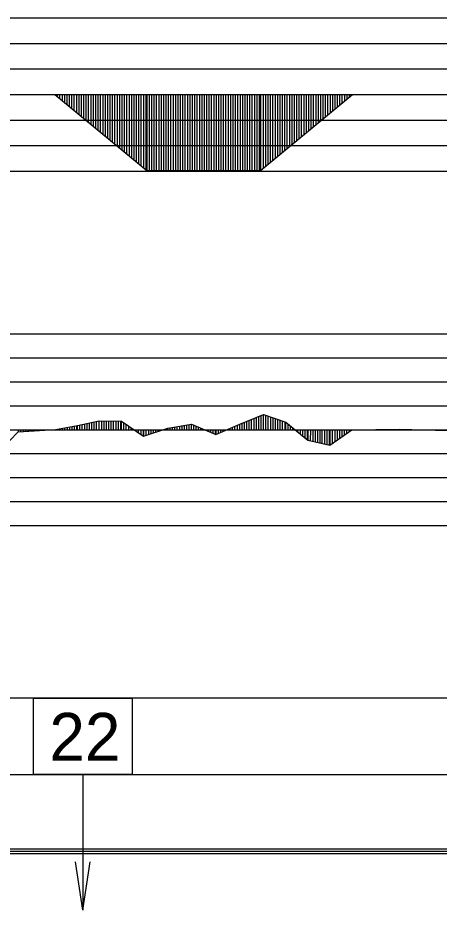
# Model space of a CAD drawing. Extents: x 2 to 10148, y 0 to 380.
# Drawn here: x 9619 to 9663, y 191.8 to 285 of the extents above; entities that cross this region are included whole.
import ezdxf

# ---------------------------------------------------------------- set-up
doc = ezdxf.new("R2010")
doc.units = 0
for name, color, linetype in [('POSUN_CARA', 7, 'Continuous'), ('POSUN_RASTR', 7, 'Continuous'), ('RYCHL_RASTR', 7, 'Continuous'), ('SLOUPEC', 7, 'Continuous'), ('ZRYCHL_CARA', 7, 'Continuous'), ('ZRYCHL_RASTR', 7, 'Continuous')]:
    doc.layers.add(name, color=color, linetype=linetype)

msp = doc.modelspace()

# ---------------------------------------------------------------- linework, layer by layer
at = {"layer": 'POSUN_CARA'}
for p, q in [((9642.137, 242.591), (9644.628, 243.574)), ((9643.637, 242), (9643.637, 243.183)), ((9643.887, 242), (9643.887, 243.282)), ((9644.137, 242), (9644.137, 243.38)), ((9644.387, 242), (9644.387, 243.479)), ((9644.628, 243.574), (9646.943, 242.773)), ((9644.628, 242), (9644.628, 243.574)), ((9644.878, 242), (9644.878, 243.488)), ((9645.128, 242), (9645.128, 243.401)), ((9645.378, 242), (9645.378, 243.315)), ((9645.628, 242), (9645.628, 243.228)), ((9622.88, 242.026), (9625.189, 242.436)), ((9624.13, 242), (9624.13, 242.248)), ((9624.38, 242), (9624.38, 242.292)), ((9624.63, 242), (9624.63, 242.337)), ((9624.88, 242), (9624.88, 242.381)), ((9625.13, 242), (9625.13, 242.425)), ((9625.189, 242.436), (9627.467, 242.91)), ((9625.189, 242), (9625.189, 242.436)), ((9625.439, 242), (9625.439, 242.488)), ((9625.689, 242), (9625.689, 242.54)), ((9625.939, 242), (9625.939, 242.592)), ((9626.189, 242), (9626.189, 242.644)), ((9626.439, 242), (9626.439, 242.696)), ((9626.689, 242), (9626.689, 242.748)), ((9626.939, 242), (9626.939, 242.8)), ((9627.189, 242), (9627.189, 242.852)), ((9627.439, 242), (9627.439, 242.904)), ((9627.467, 242.91), (9629.792, 242.897)), ((9627.467, 242), (9627.467, 242.91)), ((9627.717, 242), (9627.717, 242.909)), ((9627.967, 242), (9627.967, 242.907)), ((9628.217, 242), (9628.217, 242.906)), ((9628.467, 242), (9628.467, 242.905)), ((9628.717, 242), (9628.717, 242.903)), ((9628.967, 242), (9628.967, 242.902)), ((9629.217, 242), (9629.217, 242.9)), ((9629.467, 242), (9629.467, 242.899)), ((9629.717, 242), (9629.717, 242.898)), ((9629.792, 242.897), (9632.093, 241.334)), ((9629.792, 242), (9629.792, 242.897)), ((9630.042, 242), (9630.042, 242.727)), ((9630.292, 242), (9630.292, 242.558)), ((9630.542, 242), (9630.542, 242.388)), ((9634.618, 242.154), (9637.092, 242.56)), ((9635.118, 242), (9635.118, 242.236)), ((9635.368, 242), (9635.368, 242.277)), ((9635.618, 242), (9635.618, 242.318)), ((9635.868, 242), (9635.868, 242.359)), ((9636.118, 242), (9636.118, 242.4)), ((9636.368, 242), (9636.368, 242.441)), ((9636.618, 242), (9636.618, 242.482)), ((9636.868, 242), (9636.868, 242.523)), ((9637.092, 242.56), (9639.643, 241.491)), ((9637.092, 242), (9637.092, 242.56)), ((9637.342, 242), (9637.342, 242.456)), ((9637.592, 242), (9637.592, 242.351)), ((9637.842, 242), (9637.842, 242.246)), ((9639.643, 241.491), (9642.137, 242.591)), ((9641.393, 242), (9641.393, 242.263)), ((9641.643, 242), (9641.643, 242.373)), ((9641.893, 242), (9641.893, 242.483)), ((9642.137, 242), (9642.137, 242.591)), ((9642.387, 242), (9642.387, 242.689)), ((9642.637, 242), (9642.637, 242.788)), ((9642.887, 242), (9642.887, 242.887)), ((9643.137, 242), (9643.137, 242.986)), ((9643.387, 242), (9643.387, 243.084)), ((9645.878, 242), (9645.878, 243.142)), ((9646.128, 242), (9646.128, 243.055)), ((9646.378, 242), (9646.378, 242.969)), ((9646.628, 242), (9646.628, 242.882)), ((9646.878, 242), (9646.878, 242.796)), ((9646.943, 242.773), (9649.269, 240.896)), ((9646.943, 242), (9646.943, 242.773)), ((9647.193, 242), (9647.193, 242.572)), ((9647.443, 242), (9647.443, 242.37)), ((9617.234, 239.952), (9619.001, 241.77)), ((9618.984, 242), (9618.984, 241.752)), ((9619.001, 241.77), (9622.88, 242.026)), ((9619.001, 242), (9619.001, 241.77)), ((9619.251, 242), (9619.251, 241.786)), ((9619.501, 242), (9619.501, 241.803)), ((9619.751, 242), (9619.751, 241.819)), ((9620.001, 242), (9620.001, 241.836)), ((9620.251, 242), (9620.251, 241.852)), ((9620.501, 242), (9620.501, 241.869)), ((9620.751, 242), (9620.751, 241.885)), ((9621.001, 242), (9621.001, 241.902)), ((9621.251, 242), (9621.251, 241.918)), ((9621.501, 242), (9621.501, 241.935)), ((9621.751, 242), (9621.751, 241.951)), ((9622.001, 242), (9622.001, 241.968)), ((9622.251, 242), (9622.251, 241.984)), ((9622.501, 242), (9622.501, 242.001)), ((9622.751, 242), (9622.751, 242.017)), ((9622.88, 242), (9622.88, 242.026)), ((9623.13, 242), (9623.13, 242.07)), ((9623.38, 242), (9623.38, 242.115)), ((9623.63, 242), (9623.63, 242.159)), ((9623.88, 242), (9623.88, 242.203)), ((9630.792, 242), (9630.792, 242.218)), ((9631.042, 242), (9631.042, 242.048)), ((9631.292, 242), (9631.292, 241.878)), ((9631.542, 242), (9631.542, 241.708)), ((9631.792, 242), (9631.792, 241.538)), ((9632.042, 242), (9632.042, 241.369)), ((9632.093, 241.334), (9634.618, 242.154)), ((9632.093, 242), (9632.093, 241.334)), ((9632.343, 242), (9632.343, 241.415)), ((9632.593, 242), (9632.593, 241.496)), ((9632.843, 242), (9632.843, 241.577)), ((9633.093, 242), (9633.093, 241.658)), ((9633.343, 242), (9633.343, 241.74)), ((9633.593, 242), (9633.593, 241.821)), ((9633.843, 242), (9633.843, 241.902)), ((9634.093, 242), (9634.093, 241.983)), ((9634.343, 242), (9634.343, 242.065)), ((9634.593, 242), (9634.593, 242.146)), ((9634.618, 242), (9634.618, 242.154)), ((9634.868, 242), (9634.868, 242.195)), ((9638.092, 242), (9638.092, 242.141)), ((9638.342, 242), (9638.342, 242.036)), ((9638.592, 242), (9638.592, 241.932)), ((9638.842, 242), (9638.842, 241.827)), ((9639.092, 242), (9639.092, 241.722)), ((9639.342, 242), (9639.342, 241.617)), ((9639.592, 242), (9639.592, 241.512)), ((9639.643, 242), (9639.643, 241.491)), ((9639.893, 242), (9639.893, 241.601)), ((9640.143, 242), (9640.143, 241.711)), ((9640.393, 242), (9640.393, 241.822)), ((9640.643, 242), (9640.643, 241.932)), ((9640.893, 242), (9640.893, 242.042)), ((9641.143, 242), (9641.143, 242.152)), ((9647.693, 242), (9647.693, 242.168)), ((9647.943, 242), (9647.943, 241.966)), ((9648.193, 242), (9648.193, 241.764)), ((9648.443, 242), (9648.443, 241.563)), ((9648.693, 242), (9648.693, 241.361)), ((9648.943, 242), (9648.943, 241.159)), ((9649.193, 242), (9649.193, 240.957)), ((9649.269, 242), (9649.269, 240.896)), ((9649.519, 242), (9649.518, 240.842)), ((9649.769, 242), (9649.769, 240.787)), ((9650.019, 242), (9650.018, 240.733)), ((9650.269, 242), (9650.27, 240.678)), ((9650.519, 242), (9650.523, 240.623)), ((9650.735, 242), (9650.736, 240.577)), ((9650.985, 242), (9650.985, 240.523)), ((9651.235, 242), (9651.234, 240.469)), ((9651.485, 242), (9651.484, 240.415)), ((9651.564, 242), (9651.564, 240.397)), ((9651.564, 240.397), (9653.851, 241.981)), ((9651.814, 242), (9651.814, 240.57)), ((9652.064, 242), (9652.064, 240.744)), ((9652.314, 242), (9652.314, 240.917)), ((9652.564, 242), (9652.564, 241.09)), ((9652.814, 242), (9652.814, 241.263)), ((9653.064, 242), (9653.064, 241.436)), ((9653.314, 242), (9653.314, 241.609)), ((9653.564, 242), (9653.564, 241.782)), ((9653.814, 242), (9653.814, 241.955)), ((9653.851, 241.981), (9658.856, 242.05)), ((9653.851, 242), (9653.851, 241.981)), ((9654.101, 242), (9654.101, 241.984)), ((9654.351, 242), (9654.351, 241.988)), ((9654.601, 242), (9654.601, 241.991)), ((9654.851, 242), (9654.851, 241.995)), ((9655.101, 242), (9655.101, 241.998)), ((9655.351, 242), (9655.351, 242.002)), ((9655.601, 242), (9655.601, 242.005)), ((9655.851, 242), (9655.851, 242.008)), ((9656.101, 242), (9656.101, 242.012)), ((9656.351, 242), (9656.351, 242.015)), ((9656.601, 242), (9656.601, 242.019)), ((9656.851, 242), (9656.851, 242.022)), ((9657.101, 242), (9657.101, 242.026)), ((9657.351, 242), (9657.351, 242.029)), ((9657.601, 242), (9657.601, 242.033)), ((9657.851, 242), (9657.851, 242.036)), ((9658.101, 242), (9658.101, 242.04)), ((9658.351, 242), (9658.351, 242.043)), ((9658.601, 242), (9658.601, 242.047)), ((9658.851, 242), (9658.851, 242.05)), ((9658.856, 242.05), (9663.853, 241.91)), ((9658.856, 242), (9658.856, 242.05)), ((9659.106, 242), (9659.106, 242.043)), ((9659.356, 242), (9659.356, 242.036)), ((9659.606, 242), (9659.606, 242.029)), ((9659.856, 242), (9659.856, 242.022)), ((9660.106, 242), (9660.106, 242.015)), ((9660.356, 242), (9660.356, 242.008)), ((9660.606, 242), (9660.606, 242.001)), ((9660.856, 242), (9660.856, 241.994)), ((9661.106, 242), (9661.106, 241.987)), ((9661.356, 242), (9661.356, 241.98)), ((9661.606, 242), (9661.606, 241.973)), ((9661.856, 242), (9661.856, 241.966)), ((9662.106, 242), (9662.106, 241.959)), ((9662.356, 242), (9662.356, 241.952)), ((9662.606, 242), (9662.606, 241.945)), ((9662.856, 242), (9662.856, 241.938)), ((9649.269, 240.896), (9651.564, 240.397))]:
    msp.add_line(p, q, dxfattribs=at)
at = {"layer": 'POSUN_RASTR'}
for p, q in [((9562, 252), (9758, 252)), ((9562, 249.5), (9758, 249.5)), ((9562, 247), (9758, 247)), ((9562, 244.5), (9758, 244.5)), ((9138.15, 242), (9867.821, 242)), ((9562, 239.5), (9758, 239.5)), ((9562, 237), (9758, 237)), ((9562, 234.5), (9758, 234.5)), ((9562, 232), (9758, 232))]:
    msp.add_line(p, q, dxfattribs=at)
at = {"layer": 'RYCHL_RASTR'}
for p, q in [((9138.15, 214), (9871.097, 214)), ((9138.15, 206), (9871.122, 206)), ((9138.15, 198.25), (9871.122, 198.25)), ((9138.15, 198), (9871.122, 198)), ((9138.15, 197.75), (9871.122, 197.75))]:
    msp.add_line(p, q, dxfattribs=at)
at = {"layer": 'SLOUPEC'}
for p, q in [((9625.753, 205.984), (9625.753, 191.833)), ((9625.753, 191.833), (9624.986, 196.876)), ((9625.753, 191.833), (9626.52, 196.876))]:
    msp.add_line(p, q, dxfattribs=at)
msp.add_lwpolyline([(9620.607, 213.982), (9630.899, 213.982), (9630.899, 205.984), (9620.607, 205.984)], close=True, dxfattribs=at)
at = {"layer": 'ZRYCHL_CARA'}
for p, q in [((9138.15, 277), (9867.821, 277)), ((9622.822, 277), (9632.422, 269.063)), ((9623.072, 277), (9623.072, 276.793)), ((9623.322, 277), (9623.322, 276.587)), ((9623.572, 277), (9623.572, 276.38)), ((9623.822, 277), (9623.822, 276.173)), ((9624.072, 277), (9624.072, 275.967)), ((9624.322, 277), (9624.322, 275.76)), ((9624.572, 277), (9624.572, 275.553)), ((9624.822, 277), (9624.822, 275.346)), ((9625.072, 277), (9625.072, 275.14)), ((9625.322, 277), (9625.322, 274.933)), ((9625.572, 277), (9625.572, 274.726)), ((9625.822, 277), (9625.822, 274.52)), ((9626.072, 277), (9626.072, 274.313)), ((9626.322, 277), (9626.322, 274.106)), ((9626.572, 277), (9626.572, 273.9)), ((9626.822, 277), (9626.822, 273.693)), ((9627.072, 277), (9627.072, 273.486)), ((9627.322, 277), (9627.322, 273.28)), ((9627.572, 277), (9627.572, 273.073)), ((9627.822, 277), (9627.822, 272.866)), ((9628.072, 277), (9628.072, 272.66)), ((9628.322, 277), (9628.322, 272.453)), ((9628.572, 277), (9628.572, 272.246)), ((9628.822, 277), (9628.822, 272.039)), ((9629.072, 277), (9629.072, 271.833)), ((9629.322, 277), (9629.322, 271.626)), ((9629.572, 277), (9629.572, 271.419)), ((9629.822, 277), (9629.822, 271.213)), ((9630.072, 277), (9630.072, 271.006)), ((9630.322, 277), (9630.322, 270.799)), ((9630.572, 277), (9630.572, 270.593)), ((9630.822, 277), (9630.822, 270.386)), ((9631.072, 277), (9631.072, 270.179)), ((9631.322, 277), (9631.322, 269.973)), ((9631.572, 277), (9631.572, 269.766)), ((9631.822, 277), (9631.822, 269.559)), ((9632.072, 277), (9632.072, 269.353)), ((9632.322, 277), (9632.322, 269.146)), ((9632.422, 277), (9632.422, 269.063)), ((9632.672, 277), (9632.672, 269.063)), ((9632.922, 277), (9632.922, 269.063)), ((9633.172, 277), (9633.172, 269.063)), ((9633.422, 277), (9633.422, 269.063)), ((9633.672, 277), (9633.672, 269.063)), ((9633.922, 277), (9633.922, 269.063)), ((9634.172, 277), (9634.172, 269.063)), ((9634.422, 277), (9634.422, 269.063)), ((9634.672, 277), (9634.672, 269.063)), ((9634.922, 277), (9634.922, 269.063)), ((9635.172, 277), (9635.172, 269.063)), ((9635.422, 277), (9635.422, 269.063)), ((9635.672, 277), (9635.672, 269.063)), ((9635.922, 277), (9635.922, 269.063)), ((9636.172, 277), (9636.172, 269.063)), ((9636.422, 277), (9636.422, 269.063)), ((9636.672, 277), (9636.672, 269.063)), ((9636.922, 277), (9636.922, 269.063)), ((9637.172, 277), (9637.172, 269.063)), ((9637.422, 277), (9637.422, 269.063)), ((9637.672, 277), (9637.672, 269.063)), ((9637.922, 277), (9637.922, 269.063)), ((9638.172, 277), (9638.172, 269.063)), ((9638.422, 277), (9638.422, 269.063)), ((9638.672, 277), (9638.672, 269.063)), ((9638.922, 277), (9638.922, 269.063)), ((9639.172, 277), (9639.172, 269.063)), ((9639.422, 277), (9639.422, 269.063)), ((9639.672, 277), (9639.672, 269.063)), ((9639.922, 277), (9639.922, 269.063)), ((9640.172, 277), (9640.172, 269.063)), ((9640.422, 277), (9640.422, 269.063)), ((9640.672, 277), (9640.672, 269.063)), ((9640.922, 277), (9640.922, 269.063)), ((9641.172, 277), (9641.172, 269.063)), ((9641.422, 277), (9641.422, 269.063)), ((9641.672, 277), (9641.672, 269.063)), ((9641.922, 277), (9641.922, 269.063)), ((9642.172, 277), (9642.172, 269.063)), ((9642.422, 277), (9642.422, 269.063)), ((9642.672, 277), (9642.672, 269.063)), ((9642.922, 277), (9642.922, 269.063)), ((9643.172, 277), (9643.172, 269.063)), ((9643.422, 277), (9643.422, 269.063)), ((9643.672, 277), (9643.672, 269.063)), ((9643.922, 277), (9643.922, 269.063)), ((9644.172, 277), (9644.172, 269.063)), ((9644.327, 277), (9644.327, 269.063)), ((9644.327, 269.063), (9653.927, 277)), ((9644.577, 277), (9644.577, 269.27)), ((9644.827, 277), (9644.827, 269.477)), ((9645.077, 277), (9645.077, 269.683)), ((9645.327, 277), (9645.327, 269.89)), ((9645.577, 277), (9645.577, 270.097)), ((9645.827, 277), (9645.827, 270.303)), ((9646.077, 277), (9646.077, 270.51)), ((9646.327, 277), (9646.327, 270.717)), ((9646.577, 277), (9646.577, 270.923)), ((9646.827, 277), (9646.827, 271.13)), ((9647.077, 277), (9647.077, 271.337)), ((9647.327, 277), (9647.327, 271.543)), ((9647.577, 277), (9647.577, 271.75)), ((9647.827, 277), (9647.827, 271.957)), ((9648.077, 277), (9648.077, 272.164)), ((9648.327, 277), (9648.327, 272.37)), ((9648.577, 277), (9648.577, 272.577)), ((9648.827, 277), (9648.827, 272.784)), ((9649.077, 277), (9649.077, 272.99)), ((9649.327, 277), (9649.327, 273.197)), ((9649.577, 277), (9649.577, 273.404)), ((9649.827, 277), (9649.827, 273.61)), ((9650.077, 277), (9650.077, 273.817)), ((9650.327, 277), (9650.327, 274.024)), ((9650.577, 277), (9650.577, 274.23)), ((9650.827, 277), (9650.827, 274.437)), ((9651.077, 277), (9651.077, 274.644)), ((9651.327, 277), (9651.327, 274.85)), ((9651.577, 277), (9651.577, 275.057)), ((9651.827, 277), (9651.827, 275.264)), ((9652.077, 277), (9652.077, 275.471)), ((9652.327, 277), (9652.327, 275.677)), ((9652.577, 277), (9652.577, 275.884)), ((9652.827, 277), (9652.827, 276.091)), ((9653.077, 277), (9653.077, 276.297)), ((9653.327, 277), (9653.327, 276.504)), ((9653.577, 277), (9653.577, 276.711)), ((9653.827, 277), (9653.827, 276.917)), ((9632.422, 269.063), (9644.327, 269.063))]:
    msp.add_line(p, q, dxfattribs=at)
at = {"layer": 'ZRYCHL_RASTR'}
for p, q in [((9562, 285), (9757.041, 285)), ((9562, 282.333), (9757.146, 282.333)), ((9562, 279.667), (9757.022, 279.667)), ((9349.003, 274.333), (9970.181, 274.333)), ((9348.95, 271.667), (9970.196, 271.667)), ((9348.988, 269), (9751.979, 269))]:
    msp.add_line(p, q, dxfattribs=at)

# ---------------------------------------------------------------- texts
at = {"layer": 'SLOUPEC'}
msp.add_text('22', height=5, dxfattribs=at).set_placement((9622.245, 207.429))

doc.saveas('drawing.dxf')
